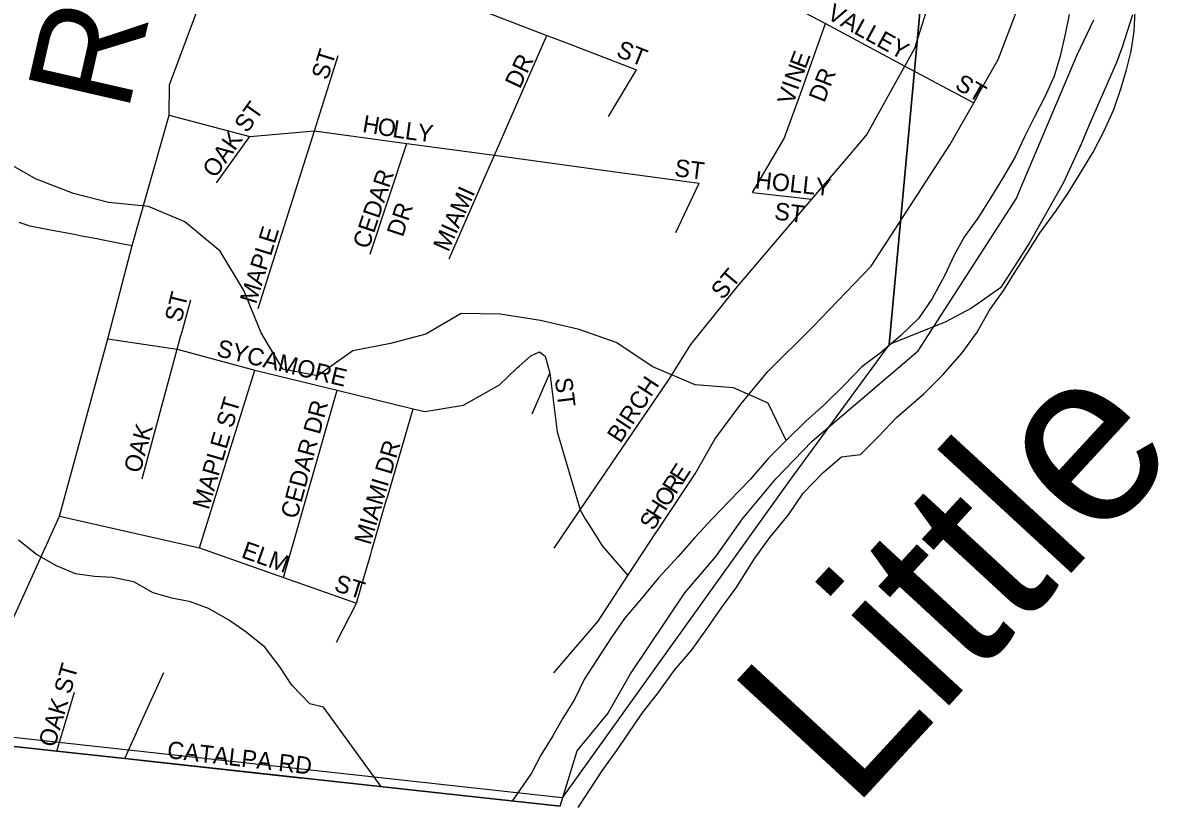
# Model space of a CAD drawing. Extents: x 1310247 to 1664935, y 284496 to 704931.
# Drawn here: x 1468219 to 1471527, y 474088 to 476330 of the extents above; entities that cross this region are included whole.
import ezdxf

# ---------------------------------------------------------------- set-up
doc = ezdxf.new("R2010")
doc.units = 0
for name, color, linetype in [('GM_P_State_Location', 7, 'Continuous'), ('GM_X_Adjacent_County', 7, 'Continuous'), ('GM_X_Adjacent_County_Text', 7, 'Continuous'), ('GM_X_Airport_Text_Class_2', 7, 'Continuous'), ('GM_X_City_Street', 7, 'Continuous'), ('GM_X_County', 7, 'Continuous'), ('GM_X_County_Subdivision_Text', 7, 'Continuous'), ('GM_X_Minor_River_Text', 7, 'Continuous'), ('GM_X_State_Location', 7, 'Continuous'), ('GM_X_Township', 7, 'Continuous'), ('GM_X_Township_Subdivision', 7, 'Continuous'), ('GM_X_Township_Subdivision_Text', 7, 'Continuous')]:
    doc.layers.add(name, color=color, linetype=linetype)

msp = doc.modelspace()

# ---------------------------------------------------------------- linework, layer by layer
at = {"layer": 'GM_X_Adjacent_County'}
msp.add_lwpolyline([(1469771.2, 474068), (1469820.2, 474227.4), (1469908.8, 474335.6), (1469973.9, 474450.4), (1470131.5, 474683.5), (1470222.1, 474790), (1470298, 474897.8), (1470394, 475012.9), (1470499, 475122.1), (1470805.2, 475382.7), (1471088.1, 475821.9), (1471264, 476237.9), (1471313, 476339.1)], dxfattribs=at)
at = {"layer": 'GM_X_Adjacent_County_Text'}
msp.add_lwpolyline([(1457861.8, 475709.7), (1459749.7, 475549.6), (1460105.2, 475517.9), (1460366, 475470.2), (1462089.8, 475171), (1464046.7, 474801.8), (1465513.8, 474538.2), (1465546.3, 474533.4), (1468069.6, 474253.6), (1468317.2, 474226.6), (1468513.8, 474205.2), (1469488, 474098.9), (1469771.2, 474068)], dxfattribs=at)
at = {"layer": 'GM_X_City_Street'}
for points in [[(1469823.2, 474063.6), (1469892.9, 474169.6), (1469932.1, 474225.1), (1469967.1, 474276.7), (1470008.4, 474336.2), (1470051.5, 474391.6), (1470101, 474461), (1470152.2, 474520.3), (1470197.5, 474583.7), (1470238.8, 474643.2), (1470279.9, 474698.7), (1470333.6, 474784), (1470376.9, 474843.5), (1470430.2, 474908.8), (1470473.5, 474972.2), (1470530.8, 475031.4), (1470583.8, 475076.6), (1470638.2, 475083.6), (1470691.3, 475136.9), (1470742.5, 475190.1), (1470822, 475259), (1470877.2, 475314.2), (1470932.5, 475377.4), (1470975.8, 475436.9), (1471011, 475500.5), (1471052.2, 475558), (1471087.4, 475613.5), (1471124.6, 475673.1), (1471157.6, 475724.7), (1471202.9, 475786.1), (1471237.9, 475837.7), (1471273.1, 475895.3), (1471310.4, 475956.9), (1471341.6, 476016.5), (1471370.8, 476080.3), (1471392, 476142.1), (1471407, 476194.1), (1471420, 476248.1), (1471429.1, 476306.2), (1471432.1, 476364.3)], [(1471241.3, 476353.9), (1471230.2, 476297.8), (1471215, 476233.8), (1471197.9, 476175.9), (1471170.7, 476116.2), (1471141.6, 476058.5), (1471112.4, 476000.7), (1471085.3, 475943), (1471052.1, 475885.4), (1471014.9, 475825.8), (1470977.7, 475766.2), (1470938.6, 475712.8), (1470909.5, 475659), (1470882.4, 475601.3), (1470845, 475531.7), (1470805.9, 475476.2), (1470754.8, 475426.9), (1470695.6, 475375.8), (1470642.7, 475336.6), (1470591.6, 475283.4), (1470532.3, 475226.2), (1470481.3, 475181), (1470424.1, 475123.8)], [(1470424.1, 475123.8), (1470373, 475072.5), (1470319.7, 475011.3), (1470260.4, 474950.1), (1470211.3, 474898.8), (1470160.1, 474843.5), (1470112.9, 474790.2), (1470055.6, 474727), (1470006.3, 474667.6), (1469957.1, 474610.3), (1469920, 474556.8), (1469878.7, 474493.3), (1469841.6, 474435.7), (1469812.4, 474376), (1469779.3, 474322.4), (1469750.2, 474270.7), (1469715.1, 474215.1), (1469688.1, 474163.4), (1469633.5, 474084.3)]]:
    msp.add_lwpolyline(points, dxfattribs=at)
at = {"layer": 'GM_X_County'}
msp.add_lwpolyline([(1465895.8, 479957.7), (1471089.7, 479391.3), (1470721.5, 475401.3), (1470436.3, 475012.3), (1469777.4, 474092.3), (1465310, 474583.1)], close=True, dxfattribs=at)
msp.add_lwpolyline([(1471424.5, 476353), (1471394.7, 476259.6), (1471377.8, 476216), (1471300.2, 476037.5), (1471275, 475978), (1471224.9, 475869.1), (1471127.4, 475697), (1471073.7, 475612.1), (1471042.8, 475564.8), (1470959.6, 475506.4), (1470882.8, 475466), (1470721.5, 475401.3), (1471089.7, 479391.3)], dxfattribs=at)
at = {"layer": 'GM_X_County_Subdivision_Text'}
msp.add_lwpolyline([(1468069.6, 474253.6), (1468159.1, 474539.5), (1468324.9, 474905.4), (1468465, 475417.1), (1468535.1, 475686.8), (1468641.7, 476063.6), (1468642.5, 476151.4), (1468765.6, 476482.3), (1468830, 476642.6), (1468929.7, 476890.7), (1469078.5, 477241.6), (1469186.7, 477496.8), (1469317.1, 477842.6), (1469383.3, 478018.1), (1469489.6, 478316.5)], dxfattribs=at)
at = {"layer": 'GM_X_Minor_River_Text'}
for points in [[(1470424.1, 475123.8), (1470372.2, 475232.1), (1470271.9, 475276.2), (1470161.5, 475284.2), (1470039.1, 475336.3), (1469932.8, 475406.5), (1469826.4, 475444.6), (1469714.1, 475470.6), (1469597.7, 475488.7), (1469485.3, 475490.7), (1469383, 475430.6), (1469280.7, 475404.5), (1469172.3, 475382.5), (1469070, 475310.3), (1468969.7, 475330.3), (1468907.5, 475434.6), (1468857.3, 475556.9), (1468789.1, 475671.1), (1468686.8, 475755.3), (1468582.4, 475799.5), (1468466.1, 475811.5), (1468365.7, 475837.5), (1468255.4, 475879.7), (1468149, 475939.8)], [(1469047.7, 474363.2), (1468996.1, 474417.5), (1468961, 474470.3), (1468917.8, 474527.4), (1468864.4, 474570.6), (1468812.9, 474605.7), (1468755.3, 474638.9), (1468703.4, 474658), (1468649.4, 474669), (1468595.5, 474684.1), (1468539.8, 474715.3), (1468477.9, 474728.5), (1468425.7, 474731.5), (1468371.6, 474738.5), (1468315.9, 474761.7), (1468258.2, 474794.9), (1468206.8, 474836)], [(1469253.5, 474125.8), (1469161.8, 474251.6), (1469087.3, 474353.5), (1469047.7, 474363.2)]]:
    msp.add_lwpolyline(points, dxfattribs=at)
at = {"layer": 'GM_X_State_Location'}
for points in [[(1470745, 476165.9), (1470745.7, 476167.1), (1470766.8, 476205.2), (1470795.7, 476257.1), (1470953.8, 476760.9), (1470959.3, 476778.4)], [(1470977.9, 476120.7), (1470978, 476121), (1471036.2, 476223.9), (1471133.5, 476479), (1471196.7, 476686.2)], [(1468830, 476642.6), (1469030.2, 476565.3), (1469257.2, 476477.6), (1469732.6, 476294), (1469784.4, 476274)], [(1470397.9, 476402.7), (1470537.8, 476327.8), (1470766.8, 476205.2), (1470965.5, 476098.9)], [(1470327.1, 475839.8), (1470417.8, 475996), (1470464.9, 476125.3), (1470537.8, 476327.8)], [(1469559.4, 475897.7), (1469581.2, 475947.6), (1469732.6, 476294)], [(1469784.4, 476274), (1469789.6, 476272), (1469991.6, 476194)], [(1468899.1, 475505.5), (1469061.4, 476018.3), (1469130.3, 476236)], [(1469910.3, 476059.7), (1469991.6, 476194)], [(1469814.8, 474902.5), (1469829.2, 474923.6), (1470085.9, 475301.5), (1470148.6, 475401.2), (1470283.1, 475568.8), (1470498, 475820.4), (1470596.9, 475936.1), (1470656.1, 476006), (1470745, 476165.9)], [(1470050.5, 474861.5), (1470058, 474873), (1470161.3, 475027.6), (1470217.9, 475127.8), (1470293.3, 475229.1), (1470370.7, 475322.9), (1470500.9, 475452), (1470669.7, 475627.4), (1470897.1, 475977.8), (1470965.5, 476098.9), (1470977.9, 476120.7)], [(1468641.7, 476063.6), (1468874.8, 476001.4), (1469061.4, 476018.3), (1469328.6, 475982), (1469581.2, 475947.6), (1469957.8, 475896.3)], [(1468778.2, 475868.1), (1468874.8, 476001.4)], [(1469222.8, 475662), (1469328.6, 475982)], [(1469450.5, 475648.3), (1469559.4, 475897.7)], [(1469957.8, 475896.3), (1469958.7, 475896.2), (1470173, 475867.1)], [(1470104.8, 475724.3), (1470173, 475867.1)], [(1470327.1, 475839.8), (1470498, 475820.4)], [(1468207.6, 475754.1), (1468239.4, 475743.7), (1468304, 475731.5), (1468320, 475728.6), (1468352.1, 475722.5), (1468368.2, 475719.4), (1468384.3, 475716.3), (1468400.3, 475713.4), (1468432.4, 475707.5), (1468446.5, 475704.6), (1468509.1, 475692), (1468535.1, 475686.8)], [(1468678.1, 475435.3), (1468703.9, 475530.6)], [(1468563.9, 475013.2), (1468665.1, 475387.6), (1468675.9, 475427.2), (1468678.1, 475435.3)], [(1468465, 475417.1), (1468665.1, 475387.6), (1468888.8, 475326.7), (1469127.4, 475268.9), (1469346.5, 475215.8), (1469380.7, 475207.5), (1469492.4, 475226.4), (1469595.9, 475284.7), (1469647.3, 475333.9), (1469652.5, 475338.6), (1469686.3, 475368.9), (1469711, 475379.8), (1469727.5, 475367.5), (1469741.6, 475318.8), (1469762.2, 475148.8), (1469829.2, 474923.6), (1469844.8, 474895.6), (1469855.5, 474878.7)], [(1468729.6, 474814.3), (1468888.8, 475326.7)], [(1469690.6, 475200.8), (1469741.6, 475318.8)], [(1468972.4, 474728.3), (1469127.4, 475268.9)], [(1469272.1, 474960.3), (1469346.5, 475215.8)], [(1469227.5, 474807), (1469270, 474953.1), (1469272.1, 474960.3)], [(1468324.9, 474905.4), (1468729.6, 474814.3), (1468972.4, 474728.3), (1469182.9, 474653.7)], [(1469753.9, 474812.8), (1469814.8, 474902.5), (1469814.8, 474902.5)], [(1469752.6, 474452.6), (1469880.6, 474601.9), (1469966.8, 474733.6), (1470049.7, 474860.3), (1470050.5, 474861.5)], [(1469855.5, 474878.7), (1469892.3, 474820), (1469966.8, 474733.6)], [(1469197.7, 474704.8), (1469224.1, 474795.5), (1469227.5, 474807)], [(1469125.3, 474541.2), (1469182.9, 474653.7), (1469193.6, 474690.5), (1469197.7, 474704.8)], [(1468317.2, 474226.6), (1468368.7, 474396.7)], [(1468513.9, 474205.2), (1468570, 474329.4), (1468570, 474329.4)], [(1468069.6, 474253.6), (1468317.2, 474226.6), (1468513.9, 474205.2), (1468599.3, 474195.8)], [(1468599.3, 474195.8), (1469026.3, 474149.2)]]:
    msp.add_lwpolyline(points, dxfattribs=at)
at = {"layer": 'GM_X_Township'}
msp.add_lwpolyline([(1469771.2, 474068), (1469488, 474098.9), (1468513.8, 474205.2), (1468317.2, 474226.6), (1468069.6, 474253.6), (1465546.3, 474533.4), (1465513.8, 474538.2), (1464046.7, 474801.8), (1462089.8, 475171), (1460366, 475470.2), (1460105.2, 475517.9), (1459749.7, 475549.6), (1457861.8, 475709.7)], dxfattribs=at)
at = {"layer": 'GM_X_Township_Subdivision_Text'}
msp.add_lwpolyline([(1468570, 474329.4), (1468626.2, 474453.7)], dxfattribs=at)

# ---------------------------------------------------------------- texts
at = {"layer": 'GM_P_State_Location'}
for s, rotation, p in [('VALLEY', 331.1473, (1470538.4, 476344.1)), ('ST', 72.6413, (1469099.3, 476162.6)), ('ST', 338.1961, (1469930.1, 476234.6)), ('E', 69.4312, (1470479.6, 476194.6)), ('DR', 64.7982, (1469654.7, 476137.2)), ('N', 69.7816, (1470464.5, 476153.4)), ('DR', 68.7512, (1470534, 476097.2)), ('I', 70.3344, (1470457.1, 476132.8)), ('ST', 330.2568, (1470908.1, 476141.6)), ('V', 74.2138, (1470445.4, 476091.3)), ('OAK ST', 54.7249, (1468774.9, 475879.2)), ('H', 350.5592, (1469197.8, 476015.1)), ('O', 350.592, (1469241.2, 476007.9)), ('L', 350.7649, (1469284.8, 476000.7)), ('L', 352.2978, (1469321, 475994.8)), ('Y', 353.2427, (1469356.8, 475990)), ('ST', 352.8783, (1470099.4, 475887.6)), ('CEDAR', 71.565, (1469218.1, 475674.4)), ('HOLLY', 353.931, (1470332.4, 475852.4)), ('MIAMI', 65.7709, (1469447.8, 475666.2)), ('DR', 71.5723, (1469316.5, 475709.1)), ('ST', 352.88, (1470387.9, 475762.6)), ('MAPLE', 72.7193, (1468892.5, 475515.8)), ('ST', 50.1819, (1470240.6, 475527.8)), ('ST', 75.9573, (1468676.7, 475462.5)), ('SYCAMORE', 346.506, (1468776, 475368.2)), ('ST', 277.12, (1469755.6, 475303)), ('BIRCH', 56.6906, (1469945.2, 475113.4)), ('MAPLE ST', 73.7048, (1468756, 474921.7)), ('CEDAR DR', 74.9612, (1469011.1, 474895.1)), ('OAK', 74.5735, (1468558, 475027.1)), ('MIAMI DR', 73.4631, (1469222.9, 474820)), ('E', 57.424, (1470126.5, 474998.7)), ('R', 57.4328, (1470105.2, 474965.4)), ('O', 57.4316, (1470081.5, 474928.3)), ('H', 57.7769, (1470058.1, 474891.1)), ('S', 60.55, (1470041.1, 474861)), ('ELM', 340.3516, (1468847.4, 474787.1)), ('ST', 342.6576, (1469115.4, 474690.4)), ('OAK ST', 73.7387, (1468311.6, 474235.3)), ('CATALPA RD', 353.444, (1468634.1, 474206.8))]:
    msp.add_text(s, height=50, rotation=rotation, dxfattribs=at).set_placement(p)
at = {"layer": 'GM_X_Airport_Text_Class_2'}
msp.add_text('Little', height=500.01, rotation=47.3077, dxfattribs=at).set_placement((1470612.2, 474052.7))
at = {"layer": 'GM_X_Township_Subdivision'}
msp.add_text('R', height=300, rotation=77.1253, dxfattribs=at).set_placement((1468521.8, 476067.3))

doc.saveas('drawing.dxf')
